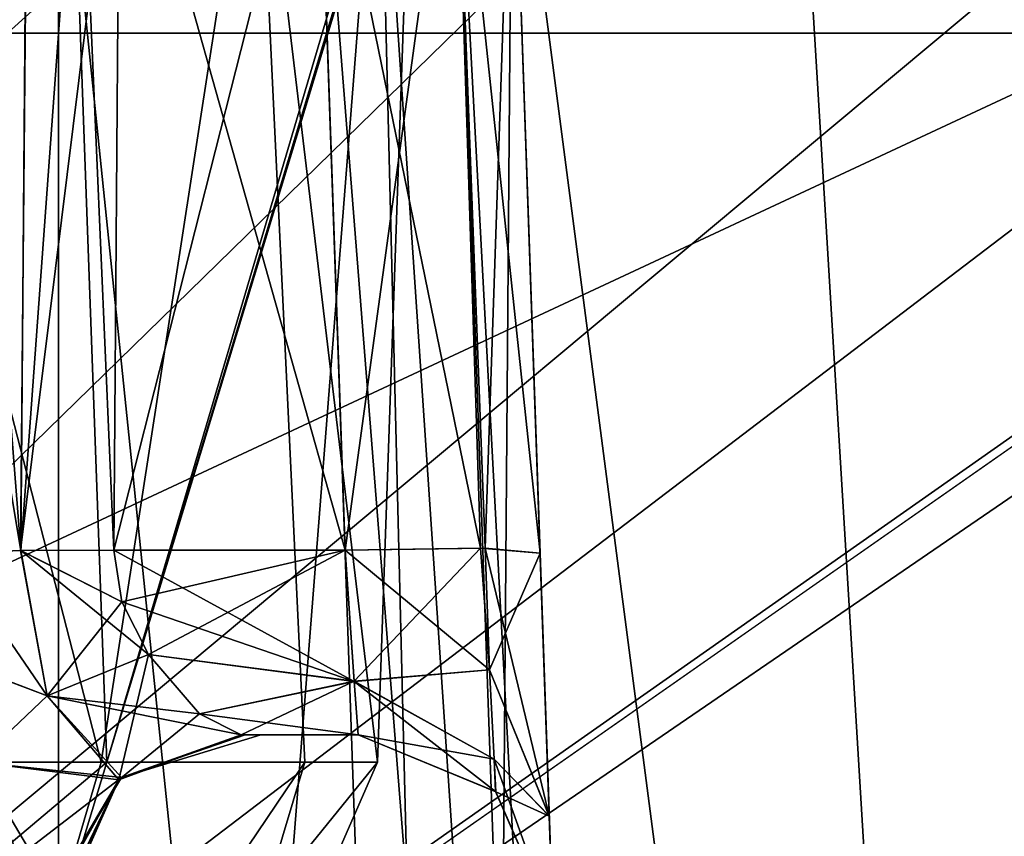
# Model space of a CAD drawing. Header units: inches. Extents: x -10 to 10, y -2.3 to 4.3.
# Tile 717 of 1056: x -1.36 to -1.108, y 0.689 to 0.898. Entities that reach past the tile are written whole.
import ezdxf

# ---------------------------------------------------------------- set-up
doc = ezdxf.new("R2010")
doc.units = ezdxf.units.IN
doc.header["$LTSCALE"] = 65.185185
doc.header["$MEASUREMENT"] = 0
for name, color, linetype in [('10955', 7, 'CONTINUOUS'), ('10964', 7, 'CONTINUOUS'), ('10973', 7, 'CONTINUOUS'), ('1948', 7, 'CONTINUOUS'), ('4021', 7, 'CONTINUOUS'), ('4022', 7, 'CONTINUOUS'), ('4023', 7, 'CONTINUOUS'), ('4024', 7, 'CONTINUOUS'), ('4028', 7, 'CONTINUOUS'), ('4029', 7, 'CONTINUOUS'), ('4030', 7, 'CONTINUOUS'), ('4031', 7, 'CONTINUOUS'), ('4032', 7, 'CONTINUOUS'), ('4033', 7, 'CONTINUOUS'), ('4034', 7, 'CONTINUOUS'), ('4038', 7, 'CONTINUOUS'), ('4044', 7, 'CONTINUOUS'), ('4160', 7, 'CONTINUOUS'), ('4436', 7, 'CONTINUOUS'), ('4443', 7, 'CONTINUOUS'), ('4444', 7, 'CONTINUOUS'), ('4446', 7, 'CONTINUOUS'), ('4447', 7, 'CONTINUOUS'), ('6570', 7, 'CONTINUOUS'), ('6794', 7, 'CONTINUOUS'), ('6795', 7, 'CONTINUOUS'), ('6796', 7, 'CONTINUOUS'), ('6797', 7, 'CONTINUOUS'), ('6798', 7, 'CONTINUOUS'), ('6800', 7, 'CONTINUOUS'), ('6801', 7, 'CONTINUOUS'), ('6802', 7, 'CONTINUOUS'), ('6803', 7, 'CONTINUOUS'), ('6807', 7, 'CONTINUOUS'), ('6808', 7, 'CONTINUOUS'), ('6809', 7, 'CONTINUOUS'), ('6814', 7, 'CONTINUOUS'), ('9143', 7, 'CONTINUOUS')]:
    doc.layers.add(name, color=color, linetype=linetype)

msp = doc.modelspace()

# ---------------------------------------------------------------- linework, layer by layer
at = {"layer": '10955', "linetype": 'CONTINUOUS'}
for points in [[(-2.79289, 0.895, 13.9861), (2.79289, 0.895, 13.9861), (-2.79289, -2.305, 13.9861), (-2.79289, 0.895, 13.9861)], [(-2.79289, -2.305, 13.9861), (2.79289, 0.895, 13.9861), (2.79289, -2.305, 13.9861), (-2.79289, -2.305, 13.9861)]]:
    msp.add_3dface(points, dxfattribs=at)
at = {"layer": '10964', "linetype": 'CONTINUOUS'}
for points in [[(-2.79289, -2.305, 14.1431), (2.79289, -2.305, 14.1431), (-2.79289, 0.895, 14.1431), (-2.79289, -2.305, 14.1431)], [(-2.79289, 0.895, 14.1431), (2.79289, -2.305, 14.1431), (2.79289, 0.895, 14.1431), (-2.79289, 0.895, 14.1431)]]:
    msp.add_3dface(points, dxfattribs=at)
at = {"layer": '10973', "linetype": 'CONTINUOUS'}
for points in [[(2.79289, 0.895, 13.9861), (-2.79289, 0.895, 13.9861), (2.79289, 0.895, 14.1431), (2.79289, 0.895, 13.9861)], [(-2.79289, 0.895, 13.9861), (-2.79289, 0.895, 14.1431), (2.79289, 0.895, 14.1431), (-2.79289, 0.895, 13.9861)]]:
    msp.add_3dface(points, dxfattribs=at)
at = {"layer": '1948', "linetype": 'CONTINUOUS'}
for points in [[(-1.3818, -0.355, 1.90124), (-1.345, -0.355, 1.80097), (-1.40863, 0.82079, 1.88511), (-1.3818, -0.355, 1.90124)], [(-1.345, -0.355, 1.80097), (-1.37579, 0.82079, 1.80097), (-1.40863, 0.82079, 1.88511), (-1.345, -0.355, 1.80097)], [(-1.345, -0.355, 1.80097), (-1.36577, -0.355, 1.72347), (-1.37579, 0.82079, 1.80097), (-1.345, -0.355, 1.80097)]]:
    msp.add_3dface(points, dxfattribs=at)
at = {"layer": '4021', "linetype": 'CONTINUOUS'}
for points in [[(-1.19717, -0.08105, 2), (-1.09707, -0.08105, 2.37358), (-1.23376, 0.96674, 2), (-1.19717, -0.08105, 2)], [(-1.23376, 0.96674, 2), (-1.09707, -0.08105, 2.37358), (-1.16063, 0.96674, 2.33059), (-1.23376, 0.96674, 2)], [(-1.16063, 0.96674, 2.33059), (-1.09707, -0.08105, 2.37358), (-0.95488, 0.96674, 2.59948), (-1.16063, 0.96674, 2.33059)]]:
    msp.add_3dface(points, dxfattribs=at)
at = {"layer": '4022', "linetype": 'CONTINUOUS'}
for points in [[(-1.19717, -0.08105, 1.025), (-1.19717, -0.08105, 2), (-1.23376, 0.96674, 2), (-1.19717, -0.08105, 1.025)], [(-1.19717, -0.08105, 1.025), (-1.23376, 0.96674, 2), (-1.23376, 0.96674, 1.025), (-1.19717, -0.08105, 1.025)]]:
    msp.add_3dface(points, dxfattribs=at)
at = {"layer": '4023', "linetype": 'CONTINUOUS'}
for points in [[(-1.35, -0.08105, 0.87217), (-1.24193, -0.08105, 0.91693), (-1.35, 0.96674, 0.90876), (-1.35, -0.08105, 0.87217)], [(-1.35, 0.96674, 0.90876), (-1.24193, -0.08105, 0.91693), (-1.26781, 0.96674, 0.94281), (-1.35, 0.96674, 0.90876)], [(-1.24193, -0.08105, 0.91693), (-1.19717, -0.08105, 1.025), (-1.26781, 0.96674, 0.94281), (-1.24193, -0.08105, 0.91693)], [(-1.19717, -0.08105, 1.025), (-1.23376, 0.96674, 1.025), (-1.26781, 0.96674, 0.94281), (-1.19717, -0.08105, 1.025)]]:
    msp.add_3dface(points, dxfattribs=at)
at = {"layer": '4024', "linetype": 'CONTINUOUS'}
for points in [[(-1.6, -0.08105, 0.87217), (-1.35, -0.08105, 0.87217), (-1.35, 0.96674, 0.90876), (-1.6, -0.08105, 0.87217)], [(-1.6, -0.08105, 0.87217), (-1.35, 0.96674, 0.90876), (-1.6, 0.96674, 0.90876), (-1.6, -0.08105, 0.87217)]]:
    msp.add_3dface(points, dxfattribs=at)
at = {"layer": '4028', "linetype": 'CONTINUOUS'}
for points in [[(-1.35, -0.08105, -0.87217), (-1.6, -0.08105, -0.87217), (-1.6, 0.96674, -0.90876), (-1.35, -0.08105, -0.87217)], [(-1.35, -0.08105, -0.87217), (-1.6, 0.96674, -0.90876), (-1.35, 0.96674, -0.90876), (-1.35, -0.08105, -0.87217)]]:
    msp.add_3dface(points, dxfattribs=at)
at = {"layer": '4029', "linetype": 'CONTINUOUS'}
for points in [[(-1.24193, -0.08105, -0.91693), (-1.35, -0.08105, -0.87217), (-1.26781, 0.96674, -0.94281), (-1.24193, -0.08105, -0.91693)], [(-1.35, -0.08105, -0.87217), (-1.35, 0.96674, -0.90876), (-1.26781, 0.96674, -0.94281), (-1.35, -0.08105, -0.87217)], [(-1.23376, 0.96674, -1.025), (-1.24193, -0.08105, -0.91693), (-1.26781, 0.96674, -0.94281), (-1.23376, 0.96674, -1.025)], [(-1.19717, -0.08105, -1.025), (-1.24193, -0.08105, -0.91693), (-1.23376, 0.96674, -1.025), (-1.19717, -0.08105, -1.025)]]:
    msp.add_3dface(points, dxfattribs=at)
at = {"layer": '4030', "linetype": 'CONTINUOUS'}
for points in [[(-1.19717, -0.08105, -1.025), (-1.23376, 0.96674, -1.025), (-1.23376, 0.96674, -2.48683), (-1.19717, -0.08105, -1.025)], [(-1.19717, -0.08105, -1.025), (-1.23376, 0.96674, -2.48683), (-1.2059, 0.16889, -2), (-1.19717, -0.08105, -1.025)], [(-1.23376, 0.96674, -2.48683), (-1.22659, 0.76155, -2.49758), (-1.2059, 0.16889, -2), (-1.23376, 0.96674, -2.48683)], [(-1.23376, 0.96674, -3.04127), (-1.2059, 0.16889, -3.06913), (-1.22424, 0.69422, -2.7714), (-1.23376, 0.96674, -3.04127)], [(-1.23376, 0.96674, -2.81317), (-1.23376, 0.96674, -3.04127), (-1.22659, 0.76155, -2.80242), (-1.23376, 0.96674, -2.81317)], [(-1.22659, 0.76155, -2.80242), (-1.23376, 0.96674, -3.04127), (-1.22424, 0.69422, -2.7714), (-1.22659, 0.76155, -2.80242)], [(-1.2059, 0.16889, -2), (-1.22659, 0.76155, -2.49758), (-1.22424, 0.69416, -2.52867), (-1.2059, 0.16889, -2)], [(-1.2059, 0.16889, -3.06913), (-1.2059, 0.16889, -2), (-1.22424, 0.69422, -2.7714), (-1.2059, 0.16889, -3.06913)], [(-1.22424, 0.69422, -2.7714), (-1.2059, 0.16889, -2), (-1.22328, 0.66674, -2.70257), (-1.22424, 0.69422, -2.7714)], [(-1.22328, 0.66674, -2.59745), (-1.2059, 0.16889, -2), (-1.22424, 0.69416, -2.52867), (-1.22328, 0.66674, -2.59745)]]:
    msp.add_3dface(points, dxfattribs=at)
at = {"layer": '4031', "linetype": 'CONTINUOUS'}
for points in [[(-1.27656, 0.76238, -2.54752), (-1.27422, 0.72873, -2.56303), (-1.24184, 0.76286, -2.53343), (-1.27656, 0.76238, -2.54752)], [(-1.23959, 0.73166, -2.5421), (-1.24184, 0.76286, -2.53343), (-1.27422, 0.72873, -2.56303), (-1.23959, 0.73166, -2.5421)], [(-1.23959, 0.73166, -2.5421), (-1.22659, 0.76155, -2.49758), (-1.24184, 0.76286, -2.53343), (-1.23959, 0.73166, -2.5421)], [(-1.22424, 0.69416, -2.52867), (-1.22659, 0.76155, -2.49758), (-1.23959, 0.73166, -2.5421), (-1.22424, 0.69416, -2.52867)], [(-1.23838, 0.70879, -2.56558), (-1.23959, 0.73166, -2.5421), (-1.27422, 0.72873, -2.56303), (-1.23838, 0.70879, -2.56558)], [(-1.23838, 0.70879, -2.56558), (-1.22424, 0.69416, -2.52867), (-1.23959, 0.73166, -2.5421), (-1.23838, 0.70879, -2.56558)], [(-1.27325, 0.715, -2.59745), (-1.23838, 0.70879, -2.56558), (-1.27422, 0.72873, -2.56303), (-1.27325, 0.715, -2.59745)], [(-1.23795, 0.7004, -2.59745), (-1.23838, 0.70879, -2.56558), (-1.27325, 0.715, -2.59745), (-1.23795, 0.7004, -2.59745)], [(-1.23795, 0.7004, -2.59745), (-1.22424, 0.69416, -2.52867), (-1.23838, 0.70879, -2.56558), (-1.23795, 0.7004, -2.59745)], [(-1.22328, 0.66674, -2.59745), (-1.22424, 0.69416, -2.52867), (-1.23795, 0.7004, -2.59745), (-1.22328, 0.66674, -2.59745)]]:
    msp.add_3dface(points, dxfattribs=at)
at = {"layer": '4032', "linetype": 'CONTINUOUS'}
for points in [[(-1.23795, 0.7004, -2.59745), (-1.27325, 0.715, -2.59745), (-1.238, 0.70046, -2.70255), (-1.23795, 0.7004, -2.59745)], [(-1.238, 0.70046, -2.70255), (-1.27325, 0.715, -2.59745), (-1.27325, 0.715, -2.70255), (-1.238, 0.70046, -2.70255)], [(-1.22328, 0.66674, -2.70257), (-1.23795, 0.7004, -2.59745), (-1.238, 0.70046, -2.70255), (-1.22328, 0.66674, -2.70257)], [(-1.22328, 0.66674, -2.70257), (-1.22328, 0.66674, -2.59745), (-1.23795, 0.7004, -2.59745), (-1.22328, 0.66674, -2.70257)]]:
    msp.add_3dface(points, dxfattribs=at)
at = {"layer": '4033', "linetype": 'CONTINUOUS'}
for points in [[(-1.24069, 0.76284, -2.76772), (-1.23959, 0.73163, -2.75789), (-1.27656, 0.76238, -2.75248), (-1.24069, 0.76284, -2.76772)], [(-1.27656, 0.76238, -2.75248), (-1.23959, 0.73163, -2.75789), (-1.27421, 0.72871, -2.73694), (-1.27656, 0.76238, -2.75248)], [(-1.22659, 0.76155, -2.80242), (-1.22424, 0.69422, -2.7714), (-1.24069, 0.76284, -2.76772), (-1.22659, 0.76155, -2.80242)], [(-1.24069, 0.76284, -2.76772), (-1.22424, 0.69422, -2.7714), (-1.23959, 0.73163, -2.75789), (-1.24069, 0.76284, -2.76772)], [(-1.23959, 0.73163, -2.75789), (-1.23838, 0.70878, -2.7344), (-1.27421, 0.72871, -2.73694), (-1.23959, 0.73163, -2.75789)], [(-1.23959, 0.73163, -2.75789), (-1.22424, 0.69422, -2.7714), (-1.23838, 0.70878, -2.7344), (-1.23959, 0.73163, -2.75789)], [(-1.23838, 0.70878, -2.7344), (-1.238, 0.70046, -2.70255), (-1.27421, 0.72871, -2.73694), (-1.23838, 0.70878, -2.7344)], [(-1.238, 0.70046, -2.70255), (-1.27325, 0.715, -2.70255), (-1.27421, 0.72871, -2.73694), (-1.238, 0.70046, -2.70255)], [(-1.22424, 0.69422, -2.7714), (-1.22328, 0.66674, -2.70257), (-1.23838, 0.70878, -2.7344), (-1.22424, 0.69422, -2.7714)], [(-1.22328, 0.66674, -2.70257), (-1.238, 0.70046, -2.70255), (-1.23838, 0.70878, -2.7344), (-1.22328, 0.66674, -2.70257)]]:
    msp.add_3dface(points, dxfattribs=at)
at = {"layer": '4034', "linetype": 'CONTINUOUS'}
for points in [[(-1.24843, 0.96808, -2.7779), (-1.27656, 0.76238, -2.75248), (-1.28373, 0.96762, -2.76324), (-1.24843, 0.96808, -2.7779)], [(-1.24069, 0.76284, -2.76772), (-1.27656, 0.76238, -2.75248), (-1.24843, 0.96808, -2.7779), (-1.24069, 0.76284, -2.76772)], [(-1.23376, 0.96674, -2.81317), (-1.24069, 0.76284, -2.76772), (-1.24843, 0.96808, -2.7779), (-1.23376, 0.96674, -2.81317)], [(-1.23376, 0.96674, -2.81317), (-1.22659, 0.76155, -2.80242), (-1.24069, 0.76284, -2.76772), (-1.23376, 0.96674, -2.81317)]]:
    msp.add_3dface(points, dxfattribs=at)
at = {"layer": '4038', "linetype": 'CONTINUOUS'}
for points in [[(-1.24842, 0.96747, -3.07658), (-1.28373, 0.96674, -3.09124), (-1.22044, 0.16637, -3.10456), (-1.24842, 0.96747, -3.07658)], [(-1.2059, 0.16889, -3.06913), (-1.23376, 0.96674, -3.04127), (-1.24842, 0.96747, -3.07658), (-1.2059, 0.16889, -3.06913)], [(-1.2059, 0.16889, -3.06913), (-1.24842, 0.96747, -3.07658), (-1.22044, 0.16637, -3.10456), (-1.2059, 0.16889, -3.06913)], [(-1.22044, 0.16637, -3.10456), (-1.28373, 0.96674, -3.09124), (-1.25587, 0.16889, -3.1191), (-1.22044, 0.16637, -3.10456)]]:
    msp.add_3dface(points, dxfattribs=at)
at = {"layer": '4044', "linetype": 'CONTINUOUS'}
for points in [[(-2.16694, 0.16889, -3.1191), (-1.28373, 0.96674, -3.09124), (-2.1948, 0.96674, -3.09124), (-2.16694, 0.16889, -3.1191)], [(-1.25587, 0.16889, -3.1191), (-1.28373, 0.96674, -3.09124), (-2.16694, 0.16889, -3.1191), (-1.25587, 0.16889, -3.1191)]]:
    msp.add_3dface(points, dxfattribs=at)
at = {"layer": '4160', "linetype": 'CONTINUOUS'}
for points in [[(-1.99205, 0.16889, -4.26688), (-1.14273, 2.78811, -4.35835), (1.12776, 3.21674, -4.37331), (-1.99205, 0.16889, -4.26688)], [(1.14273, 2.78812, -4.35835), (-1.99205, 0.16889, -4.26688), (1.12776, 3.21674, -4.37331), (1.14273, 2.78812, -4.35835)], [(1.21895, 2.61696, -4.35237), (-1.99205, 0.16889, -4.26688), (1.14273, 2.78812, -4.35835), (1.21895, 2.61696, -4.35237)], [(-1.14273, 2.78811, -4.35835), (-1.99205, 0.16889, -4.26688), (-1.21886, 2.61704, -4.35237), (-1.14273, 2.78811, -4.35835)], [(-1.21886, 2.61704, -4.35237), (-1.99205, 0.16889, -4.26688), (-1.39253, 2.54674, -4.34992), (-1.21886, 2.61704, -4.35237)], [(1.99205, 0.16889, -4.26688), (-1.99205, 0.16889, -4.26688), (1.58114, 2.61704, -4.35237), (1.99205, 0.16889, -4.26688)], [(1.58114, 2.61704, -4.35237), (-1.99205, 0.16889, -4.26688), (1.40747, 2.54674, -4.34992), (1.58114, 2.61704, -4.35237)], [(1.39253, 2.54674, -4.34992), (-1.99205, 0.16889, -4.26688), (1.21895, 2.61696, -4.35237), (1.39253, 2.54674, -4.34992)], [(1.40747, 2.54674, -4.34992), (-1.99205, 0.16889, -4.26688), (1.39253, 2.54674, -4.34992), (1.40747, 2.54674, -4.34992)]]:
    msp.add_3dface(points, dxfattribs=at)
at = {"layer": '4436', "linetype": 'CONTINUOUS'}
for points in [[(-0.93201, 0.96034, 3.49488), (-2.17726, 0.37877, 4.63427), (-2.19757, 0.96034, 3.49488), (-0.93201, 0.96034, 3.49488)], [(-0.9117, 0.37877, 4.63427), (-2.17726, 0.37877, 4.63427), (-0.93201, 0.96034, 3.49488), (-0.9117, 0.37877, 4.63427)]]:
    msp.add_3dface(points, dxfattribs=at)
at = {"layer": '4443', "linetype": 'CONTINUOUS'}
for points in [[(-1.33913, 0.70802, 3.1668), (-1.40579, 0.96674, 3.22158), (-1.49903, 0.70802, 3.23174), (-1.33913, 0.70802, 3.1668)], [(-1.29918, 0.96674, 3.13284), (-1.40579, 0.96674, 3.22158), (-1.33913, 0.70802, 3.1668), (-1.29918, 0.96674, 3.13284)], [(-1.28692, 0.70802, 3.09111), (-1.29918, 0.96674, 3.13284), (-1.33913, 0.70802, 3.1668), (-1.28692, 0.70802, 3.09111)], [(-1.25922, 0.96674, 3), (-1.29918, 0.96674, 3.13284), (-1.26826, 0.70802, 3), (-1.25922, 0.96674, 3)], [(-1.26826, 0.70802, 3), (-1.29918, 0.96674, 3.13284), (-1.28692, 0.70802, 3.09111), (-1.26826, 0.70802, 3)]]:
    msp.add_3dface(points, dxfattribs=at)
at = {"layer": '4444', "linetype": 'CONTINUOUS'}
for points in [[(-1.33913, 0.70802, 3.1668), (-1.49903, 0.70802, 3.23174), (-1.37923, 0.57113, 3.12077), (-1.33913, 0.70802, 3.1668)], [(-1.28692, 0.70802, 3.09111), (-1.33913, 0.70802, 3.1668), (-1.37923, 0.57113, 3.12077), (-1.28692, 0.70802, 3.09111)], [(-1.28692, 0.70802, 3.09111), (-1.37923, 0.57113, 3.12077), (-1.32721, 0.57309, 3), (-1.28692, 0.70802, 3.09111)], [(-1.26826, 0.70802, 3), (-1.28692, 0.70802, 3.09111), (-1.32721, 0.57309, 3), (-1.26826, 0.70802, 3)]]:
    msp.add_3dface(points, dxfattribs=at)
at = {"layer": '4446', "linetype": 'CONTINUOUS'}
for points in [[(-1.33768, 0.70802, 2.8346), (-1.5, 0.57113, 2.82921), (-1.50097, 0.70802, 2.76826), (-1.33768, 0.70802, 2.8346)], [(-1.37923, 0.57113, 2.87923), (-1.5, 0.57113, 2.82921), (-1.33768, 0.70802, 2.8346), (-1.37923, 0.57113, 2.87923)], [(-1.26826, 0.70802, 3), (-1.32721, 0.57309, 3), (-1.37923, 0.57113, 2.87923), (-1.26826, 0.70802, 3)], [(-1.26826, 0.70802, 3), (-1.37923, 0.57113, 2.87923), (-1.33768, 0.70802, 2.8346), (-1.26826, 0.70802, 3)]]:
    msp.add_3dface(points, dxfattribs=at)
at = {"layer": '4447', "linetype": 'CONTINUOUS'}
for points in [[(-1.5156, 0.96674, 2.75973), (-1.34709, 0.96674, 2.81402), (-1.50097, 0.70802, 2.76826), (-1.5156, 0.96674, 2.75973)], [(-1.34709, 0.96674, 2.81402), (-1.33768, 0.70802, 2.8346), (-1.50097, 0.70802, 2.76826), (-1.34709, 0.96674, 2.81402)], [(-1.34709, 0.96674, 2.81402), (-1.26125, 0.96674, 2.96886), (-1.33768, 0.70802, 2.8346), (-1.34709, 0.96674, 2.81402)], [(-1.26125, 0.96674, 2.96886), (-1.25973, 0.96674, 2.9844), (-1.33768, 0.70802, 2.8346), (-1.26125, 0.96674, 2.96886)], [(-1.25973, 0.96674, 2.9844), (-1.25922, 0.96674, 3), (-1.33768, 0.70802, 2.8346), (-1.25973, 0.96674, 2.9844)], [(-1.25922, 0.96674, 3), (-1.26826, 0.70802, 3), (-1.33768, 0.70802, 2.8346), (-1.25922, 0.96674, 3)]]:
    msp.add_3dface(points, dxfattribs=at)
at = {"layer": '6570', "linetype": 'CONTINUOUS'}
for points in [[(1.26738, -0.32563, 9.71666), (1.26738, 2.76563, 9.71666), (-1.59738, 2.76563, 9.71666), (1.26738, -0.32563, 9.71666)], [(-1.59738, -0.32563, 9.71666), (1.26738, -0.32563, 9.71666), (-1.59738, 2.76563, 9.71666), (-1.59738, -0.32563, 9.71666)]]:
    msp.add_3dface(points, dxfattribs=at)
at = {"layer": '6794', "linetype": 'CONTINUOUS'}
for points in [[(-1.24184, 0.76286, -2.53343), (-1.24843, 0.96808, -2.5221), (-1.28373, 0.96762, -2.53676), (-1.24184, 0.76286, -2.53343)], [(-1.27656, 0.76238, -2.54752), (-1.24184, 0.76286, -2.53343), (-1.28373, 0.96762, -2.53676), (-1.27656, 0.76238, -2.54752)], [(-1.22659, 0.76155, -2.49758), (-1.23376, 0.96674, -2.48683), (-1.24843, 0.96808, -2.5221), (-1.22659, 0.76155, -2.49758)], [(-1.24184, 0.76286, -2.53343), (-1.22659, 0.76155, -2.49758), (-1.24843, 0.96808, -2.5221), (-1.24184, 0.76286, -2.53343)]]:
    msp.add_3dface(points, dxfattribs=at)
at = {"layer": '6795', "linetype": 'CONTINUOUS'}
for points in [[(-1.27656, 0.76238, -2.54752), (-1.28373, 0.96762, -2.53676), (-1.33586, 0.76238, -2.54752), (-1.27656, 0.76238, -2.54752)], [(-1.33586, 0.76238, -2.54752), (-1.28373, 0.96762, -2.53676), (-1.33436, 0.96762, -2.53676), (-1.33586, 0.76238, -2.54752)]]:
    msp.add_3dface(points, dxfattribs=at)
at = {"layer": '6796', "linetype": 'CONTINUOUS'}
for points in [[(-1.27656, 0.76238, -2.54752), (-1.33586, 0.76238, -2.54752), (-1.33379, 0.7491, -2.55004), (-1.27656, 0.76238, -2.54752)], [(-1.32693, 0.73564, -2.55698), (-1.27656, 0.76238, -2.54752), (-1.33379, 0.7491, -2.55004), (-1.32693, 0.73564, -2.55698)], [(-1.27422, 0.72873, -2.56303), (-1.27656, 0.76238, -2.54752), (-1.32693, 0.73564, -2.55698), (-1.27422, 0.72873, -2.56303)], [(-1.31389, 0.72036, -2.57492), (-1.27422, 0.72873, -2.56303), (-1.32693, 0.73564, -2.55698), (-1.31389, 0.72036, -2.57492)], [(-1.30322, 0.715, -2.59745), (-1.27422, 0.72873, -2.56303), (-1.31389, 0.72036, -2.57492), (-1.30322, 0.715, -2.59745)], [(-1.27325, 0.715, -2.59745), (-1.27422, 0.72873, -2.56303), (-1.30322, 0.715, -2.59745), (-1.27325, 0.715, -2.59745)]]:
    msp.add_3dface(points, dxfattribs=at)
at = {"layer": '6797', "linetype": 'CONTINUOUS'}
for points in [[(-1.27325, 0.715, -2.70255), (-1.27325, 0.715, -2.59745), (-1.30322, 0.715, -2.70255), (-1.27325, 0.715, -2.70255)], [(-1.30322, 0.715, -2.70255), (-1.27325, 0.715, -2.59745), (-1.2982, 0.715, -2.65281), (-1.30322, 0.715, -2.70255)], [(-1.30221, 0.715, -2.60299), (-1.27325, 0.715, -2.59745), (-1.30322, 0.715, -2.59745), (-1.30221, 0.715, -2.60299)], [(-1.2982, 0.715, -2.65281), (-1.27325, 0.715, -2.59745), (-1.30221, 0.715, -2.60299), (-1.2982, 0.715, -2.65281)]]:
    msp.add_3dface(points, dxfattribs=at)
at = {"layer": '6798', "linetype": 'CONTINUOUS'}
for points in [[(-1.30322, 0.715, -2.70255), (-1.33393, 0.70401, -2.60339), (-1.33461, 0.70344, -2.69648), (-1.30322, 0.715, -2.70255)], [(-1.30322, 0.715, -2.70255), (-1.2982, 0.715, -2.65281), (-1.33393, 0.70401, -2.60339), (-1.30322, 0.715, -2.70255)], [(-1.2982, 0.715, -2.65281), (-1.30221, 0.715, -2.60299), (-1.33393, 0.70401, -2.60339), (-1.2982, 0.715, -2.65281)], [(-1.30221, 0.715, -2.60299), (-1.30322, 0.715, -2.59745), (-1.33393, 0.70401, -2.60339), (-1.30221, 0.715, -2.60299)], [(-1.33393, 0.70401, -2.60339), (-1.35132, 0.675, -2.60675), (-1.33461, 0.70344, -2.69648), (-1.33393, 0.70401, -2.60339)], [(-1.35132, 0.675, -2.60675), (-1.35049, 0.675, -2.61131), (-1.33461, 0.70344, -2.69648), (-1.35132, 0.675, -2.60675)], [(-1.35132, 0.675, -2.69325), (-1.33461, 0.70344, -2.69648), (-1.34822, 0.675, -2.67174), (-1.35132, 0.675, -2.69325)], [(-1.35049, 0.675, -2.61131), (-1.34801, 0.675, -2.63056), (-1.33461, 0.70344, -2.69648), (-1.35049, 0.675, -2.61131)], [(-1.33461, 0.70344, -2.69648), (-1.34718, 0.675, -2.65), (-1.34822, 0.675, -2.67174), (-1.33461, 0.70344, -2.69648)], [(-1.34801, 0.675, -2.63056), (-1.34718, 0.675, -2.65), (-1.33461, 0.70344, -2.69648), (-1.34801, 0.675, -2.63056)]]:
    msp.add_3dface(points, dxfattribs=at)
at = {"layer": '6800', "linetype": 'CONTINUOUS'}
for points in [[(-1.32693, 0.73564, -2.74302), (-1.33461, 0.70344, -2.69648), (-1.35298, 0.72497, -2.74513), (-1.32693, 0.73564, -2.74302)], [(-1.31389, 0.72036, -2.72507), (-1.33461, 0.70344, -2.69648), (-1.32693, 0.73564, -2.74302), (-1.31389, 0.72036, -2.72507)], [(-1.33461, 0.70344, -2.69648), (-1.37093, 0.70802, -2.75981), (-1.35298, 0.72497, -2.74513), (-1.33461, 0.70344, -2.69648)], [(-1.30322, 0.715, -2.70255), (-1.33461, 0.70344, -2.69648), (-1.31389, 0.72036, -2.72507), (-1.30322, 0.715, -2.70255)], [(-1.33461, 0.70344, -2.69648), (-1.35132, 0.675, -2.69325), (-1.37093, 0.70802, -2.75981), (-1.33461, 0.70344, -2.69648)], [(-1.35132, 0.675, -2.69325), (-1.36023, 0.68377, -2.73064), (-1.37093, 0.70802, -2.75981), (-1.35132, 0.675, -2.69325)]]:
    msp.add_3dface(points, dxfattribs=at)
at = {"layer": '6801', "linetype": 'CONTINUOUS'}
for points in [[(-1.27656, 0.76238, -2.75248), (-1.27421, 0.72871, -2.73694), (-1.33586, 0.76238, -2.75248), (-1.27656, 0.76238, -2.75248)], [(-1.33586, 0.76238, -2.75248), (-1.27421, 0.72871, -2.73694), (-1.33379, 0.74911, -2.74996), (-1.33586, 0.76238, -2.75248)], [(-1.27421, 0.72871, -2.73694), (-1.32693, 0.73564, -2.74302), (-1.33379, 0.74911, -2.74996), (-1.27421, 0.72871, -2.73694)], [(-1.27421, 0.72871, -2.73694), (-1.31389, 0.72036, -2.72507), (-1.32693, 0.73564, -2.74302), (-1.27421, 0.72871, -2.73694)], [(-1.27421, 0.72871, -2.73694), (-1.27325, 0.715, -2.70255), (-1.31389, 0.72036, -2.72507), (-1.27421, 0.72871, -2.73694)], [(-1.27325, 0.715, -2.70255), (-1.30322, 0.715, -2.70255), (-1.31389, 0.72036, -2.72507), (-1.27325, 0.715, -2.70255)]]:
    msp.add_3dface(points, dxfattribs=at)
at = {"layer": '6802', "linetype": 'CONTINUOUS'}
for points in [[(-1.27656, 0.76238, -2.75248), (-1.33586, 0.76238, -2.75248), (-1.33436, 0.96762, -2.76324), (-1.27656, 0.76238, -2.75248)], [(-1.28373, 0.96762, -2.76324), (-1.27656, 0.76238, -2.75248), (-1.33436, 0.96762, -2.76324), (-1.28373, 0.96762, -2.76324)]]:
    msp.add_3dface(points, dxfattribs=at)
at = {"layer": '6803', "linetype": 'CONTINUOUS'}
for points in [[(-1.35975, 0.76226, -2.75856), (-1.378, 0.76151, -2.77556), (-1.35794, 0.96746, -2.76915), (-1.35975, 0.76226, -2.75856)], [(-1.35794, 0.96746, -2.76915), (-1.378, 0.76151, -2.77556), (-1.37684, 0.86424, -2.78036), (-1.35794, 0.96746, -2.76915)], [(-1.37572, 0.96674, -2.78513), (-1.35794, 0.96746, -2.76915), (-1.37684, 0.86424, -2.78036), (-1.37572, 0.96674, -2.78513)], [(-1.33436, 0.96762, -2.76324), (-1.33586, 0.76238, -2.75248), (-1.35975, 0.76226, -2.75856), (-1.33436, 0.96762, -2.76324)], [(-1.33436, 0.96762, -2.76324), (-1.35975, 0.76226, -2.75856), (-1.35794, 0.96746, -2.76915), (-1.33436, 0.96762, -2.76324)]]:
    msp.add_3dface(points, dxfattribs=at)
at = {"layer": '6807', "linetype": 'CONTINUOUS'}
for points in [[(-1.35808, 0.96746, -2.53078), (-1.37572, 0.96674, -2.51487), (-1.35974, 0.76226, -2.54145), (-1.35808, 0.96746, -2.53078)], [(-1.33586, 0.76238, -2.54752), (-1.34476, 0.96763, -2.53567), (-1.35974, 0.76226, -2.54145), (-1.33586, 0.76238, -2.54752)], [(-1.34476, 0.96763, -2.53567), (-1.35808, 0.96746, -2.53078), (-1.35974, 0.76226, -2.54145), (-1.34476, 0.96763, -2.53567)], [(-1.33586, 0.76238, -2.54752), (-1.33436, 0.96762, -2.53676), (-1.34476, 0.96763, -2.53567), (-1.33586, 0.76238, -2.54752)], [(-1.37572, 0.96674, -2.51487), (-1.37684, 0.86424, -2.51964), (-1.35974, 0.76226, -2.54145), (-1.37572, 0.96674, -2.51487)], [(-1.37684, 0.86424, -2.51964), (-1.378, 0.76151, -2.52444), (-1.35974, 0.76226, -2.54145), (-1.37684, 0.86424, -2.51964)]]:
    msp.add_3dface(points, dxfattribs=at)
at = {"layer": '6808', "linetype": 'CONTINUOUS'}
for points in [[(-1.33379, 0.7491, -2.55004), (-1.33586, 0.76238, -2.54752), (-1.35974, 0.76226, -2.54145), (-1.33379, 0.7491, -2.55004)], [(-1.35974, 0.76226, -2.54145), (-1.378, 0.76151, -2.52444), (-1.35297, 0.72497, -2.55487), (-1.35974, 0.76226, -2.54145)], [(-1.378, 0.76151, -2.52444), (-1.3763, 0.73384, -2.52901), (-1.35297, 0.72497, -2.55487), (-1.378, 0.76151, -2.52444)], [(-1.32693, 0.73564, -2.55698), (-1.33379, 0.7491, -2.55004), (-1.35974, 0.76226, -2.54145), (-1.32693, 0.73564, -2.55698)], [(-1.32693, 0.73564, -2.55698), (-1.35974, 0.76226, -2.54145), (-1.35297, 0.72497, -2.55487), (-1.32693, 0.73564, -2.55698)], [(-1.3763, 0.73384, -2.52901), (-1.37093, 0.70802, -2.54019), (-1.35297, 0.72497, -2.55487), (-1.3763, 0.73384, -2.52901)]]:
    msp.add_3dface(points, dxfattribs=at)
at = {"layer": '6809', "linetype": 'CONTINUOUS'}
for points in [[(-1.31389, 0.72036, -2.57492), (-1.32693, 0.73564, -2.55698), (-1.35297, 0.72497, -2.55487), (-1.31389, 0.72036, -2.57492)], [(-1.37093, 0.70802, -2.54019), (-1.33393, 0.70401, -2.60339), (-1.35297, 0.72497, -2.55487), (-1.37093, 0.70802, -2.54019)], [(-1.30322, 0.715, -2.59745), (-1.31389, 0.72036, -2.57492), (-1.35297, 0.72497, -2.55487), (-1.30322, 0.715, -2.59745)], [(-1.33393, 0.70401, -2.60339), (-1.30322, 0.715, -2.59745), (-1.35297, 0.72497, -2.55487), (-1.33393, 0.70401, -2.60339)], [(-1.33393, 0.70401, -2.60339), (-1.37093, 0.70802, -2.54019), (-1.36024, 0.68377, -2.56935), (-1.33393, 0.70401, -2.60339)], [(-1.35132, 0.675, -2.60675), (-1.33393, 0.70401, -2.60339), (-1.36024, 0.68377, -2.56935), (-1.35132, 0.675, -2.60675)]]:
    msp.add_3dface(points, dxfattribs=at)
at = {"layer": '6814', "linetype": 'CONTINUOUS'}
for points in [[(-1.33586, 0.76238, -2.75248), (-1.33379, 0.74911, -2.74996), (-1.35975, 0.76226, -2.75856), (-1.33586, 0.76238, -2.75248)], [(-1.35298, 0.72497, -2.74513), (-1.378, 0.76151, -2.77556), (-1.35975, 0.76226, -2.75856), (-1.35298, 0.72497, -2.74513)], [(-1.378, 0.76151, -2.77556), (-1.35298, 0.72497, -2.74513), (-1.3763, 0.73388, -2.771), (-1.378, 0.76151, -2.77556)], [(-1.33379, 0.74911, -2.74996), (-1.35298, 0.72497, -2.74513), (-1.35975, 0.76226, -2.75856), (-1.33379, 0.74911, -2.74996)], [(-1.32693, 0.73564, -2.74302), (-1.35298, 0.72497, -2.74513), (-1.33379, 0.74911, -2.74996), (-1.32693, 0.73564, -2.74302)], [(-1.35298, 0.72497, -2.74513), (-1.37093, 0.70802, -2.75981), (-1.3763, 0.73388, -2.771), (-1.35298, 0.72497, -2.74513)]]:
    msp.add_3dface(points, dxfattribs=at)
at = {"layer": '9143', "linetype": 'CONTINUOUS'}
for points in [[(-1.36577, -0.355, -1.72153), (-1.345, -0.355, -1.79903), (-1.41617, 0.82079, -1.70737), (-1.36577, -0.355, -1.72153)], [(-1.345, -0.355, -1.79903), (-1.37579, 0.82079, -1.79903), (-1.41617, 0.82079, -1.70737), (-1.345, -0.355, -1.79903)], [(-1.345, -0.355, -1.79903), (-1.38149, -0.355, -1.89893), (-1.37579, 0.82079, -1.79903), (-1.345, -0.355, -1.79903)]]:
    msp.add_3dface(points, dxfattribs=at)

doc.saveas('drawing.dxf')
